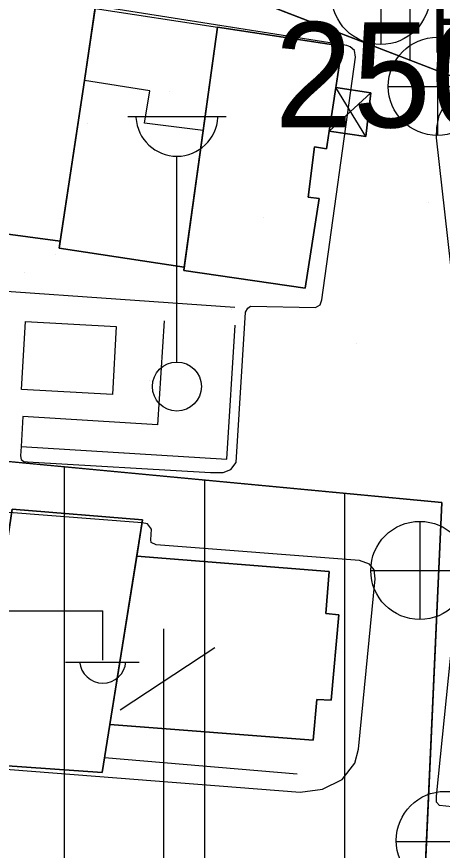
# Model space of a CAD drawing. Extents: x 417997 to 421451, y 4451742 to 4455216.
# Drawn here: x 421191.3 to 421221.7, y 4452444.7 to 4452504.1 of the extents above; entities that cross this region are included whole.
import ezdxf

# ---------------------------------------------------------------- set-up
doc = ezdxf.new("R2010")
doc.units = 0
for name, color, linetype in [('ADA', 7, 'Continuous'), ('B_Mesken', 7, 'Continuous'), ('B_Sundurma', 7, 'Continuous'), ('B_Teras', 7, 'Continuous'), ('Default', 7, 'Continuous'), ('O_Park_Bahce', 7, 'Continuous'), ('PAFTALAMA', 7, 'Continuous'), ('PL_AYA_PARK_DINLENME', 7, 'Continuous'), ('PL_KON_MEV_350', 7, 'Continuous'), ('S_Cad_Sok_Lambasi', 7, 'Continuous'), ('S_Elektrik_Diregi', 7, 'Continuous'), ('S_Rogar_Kapagi', 7, 'Continuous'), ('S_Rogar_Kapagi_Buski', 7, 'Continuous'), ('S_Telefon_Diregi', 7, 'Continuous'), ('Sinir_Ist_Duvari', 7, 'Continuous'), ('TR_ORTAYOGUNKONUT', 7, 'Continuous'), ('TR_PARKALANI', 7, 'Continuous'), ('Yol_Sose', 7, 'Continuous')]:
    doc.layers.add(name, color=color, linetype=linetype)

# ---------------------------------------------------------------- blocks, each defined once
blk = doc.blocks.new('POINT_DISPLAY')
at = {"layer": 'Default'}
blk.add_line((0, 0), (0, 0), dxfattribs=at)

msp = doc.modelspace()

# ---------------------------------------------------------------- linework, layer by layer
at = {"layer": 'ADA'}
for p, q in [((421138.948, 4452532.119), (421230.718, 4452496.672)), ((421138.948, 4452532.119), (421230.718, 4452496.672)), ((421221.659, 4452469.495), (421150.764, 4452476.191)), ((421221.659, 4452469.495), (421150.764, 4452476.191)), ((421219.69, 4452425.777), (421221.659, 4452469.495)), ((421219.69, 4452425.777), (421221.659, 4452469.495))]:
    msp.add_line(p, q, dxfattribs=at)
at = {"layer": 'B_Mesken'}
for points in [[(421196.164, 4452499.59), (421196.957, 4452504.96), (421188.02, 4452506.401), (421186.021, 4452492.205), (421190.273, 4452491.589), (421189.792, 4452488.749), (421194.433, 4452488.122)], [(421196.925, 4452504.736), (421196.164, 4452499.59), (421194.434, 4452488.122), (421189.793, 4452488.749), (421190.273, 4452491.589), (421186.021, 4452492.205), (421186.1, 4452492.767), (421188.021, 4452506.401), (421196.958, 4452504.96)], [(421196.924, 4452504.736), (421205.664, 4452503.393), (421204.64, 4452496.014), (421203.291, 4452486.286), (421194.361, 4452487.644), (421194.433, 4452488.122), (421196.164, 4452499.59)], [(421205.664, 4452503.393), (421204.641, 4452496.014), (421203.291, 4452486.286), (421194.361, 4452487.644), (421194.434, 4452488.122), (421196.164, 4452499.59), (421196.925, 4452504.736)], [(421205.664, 4452503.393), (421203.258, 4452486.046), (421211.919, 4452484.786), (421212.915, 4452491.169), (421212.121, 4452491.276), (421212.575, 4452494.856), (421213.447, 4452494.712), (421214.559, 4452502.035)], [(421214.114, 4452499.104), (421213.64, 4452495.987), (421213.447, 4452494.712), (421212.575, 4452494.856), (421212.121, 4452491.276), (421212.915, 4452491.169), (421211.92, 4452484.786), (421203.258, 4452486.046), (421203.291, 4452486.286), (421204.641, 4452496.014), (421205.664, 4452503.393), (421214.559, 4452502.035)], [(421191.019, 4452469.024), (421188.297, 4452450.88), (421197.439, 4452450.229), (421200.312, 4452468.249)], [(421199.901, 4452465.674), (421197.986, 4452453.657), (421197.439, 4452450.229), (421188.297, 4452450.88), (421191.019, 4452469.024), (421200.312, 4452468.25)], [(421197.985, 4452453.657), (421212.498, 4452452.55), (421212.743, 4452455.455), (421213.781, 4452455.396), (421214.307, 4452461.493), (421213.399, 4452461.575), (421213.618, 4452464.579), (421199.901, 4452465.674)], [(421197.986, 4452453.657), (421199.901, 4452465.674), (421213.618, 4452464.579), (421213.399, 4452461.575), (421214.307, 4452461.493), (421213.781, 4452455.395), (421212.743, 4452455.455), (421212.498, 4452452.55)]]:
    msp.add_lwpolyline(points, close=True, dxfattribs=at)
at = {"layer": 'B_Sundurma'}
for p, q in [((421216.234, 4452495.6), (421214.114, 4452499.104)), ((421213.64, 4452495.987), (421216.591, 4452498.718))]:
    msp.add_line(p, q, dxfattribs=at)
for points in [[(421213.64, 4452495.987), (421216.234, 4452495.6), (421216.591, 4452498.718), (421214.114, 4452499.104)], [(421213.64, 4452495.987), (421214.114, 4452499.104), (421216.591, 4452498.718), (421216.234, 4452495.6)]]:
    msp.add_lwpolyline(points, close=True, dxfattribs=at)
at = {"layer": 'B_Teras'}
msp.add_lwpolyline([(421204.64, 4452496.014), (421200.464, 4452496.56), (421200.823, 4452498.847), (421196.164, 4452499.59), (421194.361, 4452487.644), (421203.291, 4452486.286)], close=True, dxfattribs=at)
at = {"layer": 'O_Park_Bahce'}
for points in [[(421181.741, 4452485.178), (421206.904, 4452483.42)], [(421201.849, 4452482.455), (421201.39, 4452475.036), (421191.781, 4452475.631), (421191.648, 4452473.488), (421206.323, 4452472.579), (421206.915, 4452482.141)], [(421191.956, 4452482.4), (421198.435, 4452482.044), (421198.169, 4452477.187), (421191.689, 4452477.543), (421191.956, 4452482.4)]]:
    msp.add_lwpolyline(points, dxfattribs=at)
at = {"layer": 'PL_AYA_PARK_DINLENME'}
msp.add_lwpolyline([(421240.408, 4452505.189), (421237.807, 4452506.912), (421230.718, 4452496.672), (421138.948, 4452532.119), (421127.92, 4452503.367), (421069.397, 4452525.162), (421058.286, 4452496.433), (421151.946, 4452484.068), (421150.764, 4452476.191), (421221.659, 4452469.495), (421219.69, 4452425.777), (421239.549, 4452422.722)], dxfattribs=at)
msp.add_lwpolyline([(421240.408, 4452505.189), (421237.807, 4452506.912), (421230.718, 4452496.672), (421138.948, 4452532.119), (421127.92, 4452503.367), (421069.397, 4452525.162), (421058.286, 4452496.433), (421151.946, 4452484.068), (421150.764, 4452476.191), (421221.659, 4452469.495), (421219.69, 4452425.777), (421239.549, 4452422.722)], dxfattribs=at)
at = {"layer": 'PL_KON_MEV_350'}
msp.add_lwpolyline([(421241.81, 4452639.691), (421138.965, 4452677.311), (421125.967, 4452671.42), (421069.397, 4452525.162), (421127.92, 4452503.367), (421138.948, 4452532.119), (421230.718, 4452496.672), (421237.807, 4452506.912), (421240.501, 4452514.11)], dxfattribs=at)
msp.add_lwpolyline([(421221.659, 4452469.495), (421219.69, 4452425.777), (421204.429, 4452417.651), (421149.964, 4452423.831), (421144.17, 4452390.805), (421167.725, 4452387.622), (421148.77, 4452268.264), (421066.099, 4452275.659), (421056.069, 4452286.549), (421054.748, 4452477.106), (421058.286, 4452496.433), (421151.946, 4452484.068), (421150.764, 4452476.191)], close=True, dxfattribs=at)
at = {"layer": 'S_Cad_Sok_Lambasi'}
for p, q in [((421199.268, 4452497.015), (421206.268, 4452497.015)), ((421202.768, 4452479.514), (421202.768, 4452494.19))]:
    msp.add_line(p, q, dxfattribs=at)
msp.add_circle((421202.768, 4452477.764), 1.75, dxfattribs=at)
msp.add_arc((421202.768, 4452497.119), 2.929, 183.298, 356.90719, dxfattribs=at)
at = {"layer": 'S_Elektrik_Diregi'}
for p, q in [((421190.477, 4452461.758), (421197.477, 4452461.758)), ((421197.477, 4452458.258), (421197.477, 4452461.758)), ((421194.817, 4452458.118), (421200.067, 4452458.118))]:
    msp.add_line(p, q, dxfattribs=at)
msp.add_arc((421197.478, 4452458.271), 1.658, 184.83843, 355.14641, dxfattribs=at)
at = {"layer": 'S_Rogar_Kapagi'}
msp.add_line((421218.392, 4452445.327), (421225.392, 4452445.327), dxfattribs=at)
msp.add_circle((421221.908, 4452445.391), 3.5, dxfattribs=at)
at = {"layer": 'S_Rogar_Kapagi_Buski'}
for p, q in [((421217.315, 4452509.153), (421217.315, 4452502.153)), ((421221.349, 4452502.674), (421221.349, 4452495.674)), ((421217.849, 4452499.174), (421224.849, 4452499.174)), ((421220.095, 4452468.147), (421220.095, 4452461.147)), ((421216.595, 4452464.647), (421223.595, 4452464.647))]:
    msp.add_line(p, q, dxfattribs=at)
for centre in [(421217.315, 4452505.653), (421221.349, 4452499.174), (421220.095, 4452464.647)]:
    msp.add_circle(centre, 3.5, dxfattribs=at)
at = {"layer": 'S_Telefon_Diregi'}
for p, q in [((421201.829, 4452442.98), (421201.829, 4452460.481)), ((421198.714, 4452454.706), (421205.469, 4452459.151))]:
    msp.add_line(p, q, dxfattribs=at)
at = {"layer": 'Sinir_Ist_Duvari'}
msp.add_lwpolyline([(421197.609, 4452451.296), (421211.348, 4452450.132)], dxfattribs=at)
at = {"layer": 'TR_ORTAYOGUNKONUT'}
for p, q in [((421219.397, 4452501.045), (421219.397, 4452573.262)), ((421219.397, 4452501.045), (421219.397, 4452573.262)), ((421194.748, 4452418.75), (421194.748, 4452472.037)), ((421194.748, 4452418.75), (421194.748, 4452472.037)), ((421204.748, 4452417.82), (421204.748, 4452471.093)), ((421204.748, 4452417.82), (421204.748, 4452471.093)), ((421214.748, 4452423.145), (421214.748, 4452470.148)), ((421214.748, 4452423.145), (421214.748, 4452470.148))]:
    msp.add_line(p, q, dxfattribs=at)
at = {"layer": 'Yol_Sose'}
for points in [[(421191.648, 4452473.488), (421191.598, 4452472.812), (421191.644, 4452472.55), (421191.845, 4452472.422), (421192.117, 4452472.386), (421205.164, 4452471.627), (421206.054, 4452471.645), (421206.602, 4452471.847), (421206.993, 4452472.336), (421207.649, 4452483.08), (421207.814, 4452483.343), (421208.019, 4452483.506), (421212.664, 4452483.409), (421212.984, 4452483.596), (421213.106, 4452483.943), (421215.502, 4452501.258), (421215.424, 4452501.733), (421215.136, 4452501.996), (421214.884, 4452502.08), (421162.293, 4452510.387), (421162.049, 4452510.356), (421161.858, 4452510.176), (421160.508, 4452498.561)], [(421222.707, 4452482.84), (421221.297, 4452495.514), (421221.318, 4452496.239), (421221.477, 4452497.099), (421222.209, 4452498.515)], [(421155.864, 4452453.18), (421211.563, 4452448.832), (421213.161, 4452449.055), (421214.567, 4452449.745), (421215.458, 4452450.893), (421215.726, 4452451.908), (421216.904, 4452464.047), (421216.837, 4452464.683), (421216.496, 4452465.095), (421215.789, 4452465.357), (421201.279, 4452466.463), (421200.936, 4452466.633), (421200.902, 4452466.83), (421200.941, 4452467.587), (421200.678, 4452467.962), (421200.296, 4452468.038), (421171.423, 4452470.27)], [(421222.864, 4452447.739), (421221.49, 4452447.887), (421221.296, 4452448.11), (421221.28, 4452448.547), (421222.573, 4452461.173)]]:
    msp.add_lwpolyline(points, dxfattribs=at)

# ---------------------------------------------------------------- block references
at = {"layer": 'TR_PARKALANI', "xscale": 0.1, "yscale": 0.10000000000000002}
for p in [(421217.02, 4452501.387), (421217.02, 4452501.387), (421202.248, 4452498.782), (421202.248, 4452498.782), (421196.381, 4452496.547), (421196.381, 4452496.547), (421220.727, 4452490.867), (421220.727, 4452490.867), (421208.909, 4452489.802), (421208.909, 4452489.802), (421194.137, 4452487.197), (421194.137, 4452487.197), (421191.881, 4452485.877), (421191.881, 4452485.877), (421206.653, 4452483.272), (421206.653, 4452483.272), (421215.569, 4452480.822), (421215.569, 4452480.822), (421200.797, 4452478.217), (421200.797, 4452478.217)]:
    msp.add_blockref('POINT_DISPLAY', p, dxfattribs=at)

# ---------------------------------------------------------------- texts
at = {"layer": 'PAFTALAMA'}
msp.add_text('2500', height=7.5, dxfattribs=at).set_placement((421209.725, 4452496.25))
msp.add_text('2500', height=7.5, dxfattribs=at).set_placement((421209.725, 4452496.25))
at = {"layer": 'S_Rogar_Kapagi_Buski'}
msp.add_text('B', height=4.2, dxfattribs=at).set_placement((421220.815, 4452501.588))

doc.saveas('drawing.dxf')
